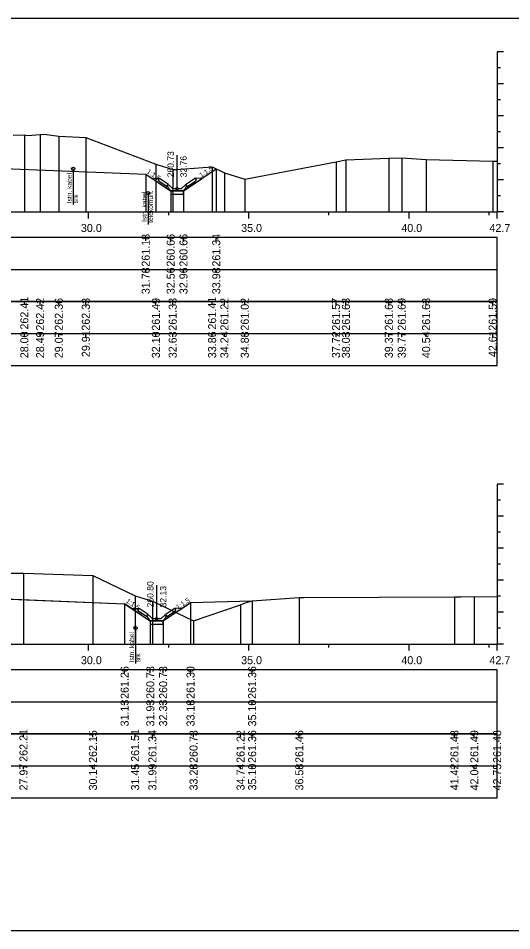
# Model space of a CAD drawing. Extents: x 6516023 to 6560129, y 5513077 to 5529206.
# Drawn here: x 6519265.52 to 6519280.92, y 5514484.66 to 5514513.16 of the extents above; entities that cross this region are included whole.
import ezdxf

# ---------------------------------------------------------------- set-up
doc = ezdxf.new("R2010")
doc.units = 0
for name, color, linetype in [('IR_default', 7, 'Continuous'), ('TOR_PRZEK_P-inne branze', 7, 'Continuous'), ('TOR_PRZEK_P-kable', 7, 'Continuous'), ('TOR_PRZEK_P-odwodnienie', 7, 'Continuous'), ('TOR_PRZEK_P-opisy', 7, 'Continuous'), ('TOR_PRZEK_P-tabelka istniejace', 7, 'Continuous'), ('TOR_PRZEK_P-tabelka projektowane', 7, 'Continuous'), ('TOR_PRZEK_P-teren istniejacy', 7, 'Continuous'), ('TOR_PRZEK_P-uklad odniesienia', 7, 'Continuous'), ('TOR_PRZEK_P-warstwa ochronna II', 7, 'Continuous'), ('TOR_RAMKI-ramka+tabelka 1', 7, 'Continuous')]:
    doc.layers.add(name, color=color, linetype=linetype)

msp = doc.modelspace()

# ---------------------------------------------------------------- linework, layer by layer
at = {"layer": 'IR_default'}
for points in [[(6519262.962, 5514508.547), (6519269.496, 5514508.286), (6519270.271, 5514507.77), (6519270.275, 5514507.767), (6519270.672, 5514507.767), (6519270.675, 5514507.767), (6519271.256, 5514508.154), (6519271.26, 5514508.157), (6519271.528, 5514508.336), (6519271.698, 5514508.449)], [(6519247.046, 5514496.363), (6519250.013, 5514496.363), (6519250.203, 5514496.363), (6519251.263, 5514496.363), (6519254.763, 5514496.363), (6519254.999, 5514496.363), (6519256.313, 5514496.363), (6519259.281, 5514496.363), (6519259.813, 5514496.363), (6519261.006, 5514495.567), (6519261.221, 5514495.424), (6519262.359, 5514495.379), (6519262.563, 5514495.371), (6519262.962, 5514495.105), (6519268.838, 5514494.87), (6519269.555, 5514494.392), (6519269.64, 5514494.335), (6519269.98, 5514494.335), (6519270.04, 5514494.335), (6519270.536, 5514494.666), (6519270.625, 5514494.725), (6519270.854, 5514494.878), (6519270.895, 5514494.905), (6519272.818, 5514494.963)]]:
    msp.add_lwpolyline(points, dxfattribs=at)
at = {"layer": 'TOR_PRZEK_P-inne branze'}
for p in [(6519262.962, 5514495.105), (6519269.359, 5514494.523)]:
    msp.add_line(p, (6519268.838, 5514494.87), dxfattribs=at)
at = {"layer": 'TOR_PRZEK_P-kable'}
for p, q in [((6519267.234, 5514508.451), (6519267.234, 5514507.342)), ((6519269.57, 5514507.692), (6519269.57, 5514506.719)), ((6519269.179, 5514494.113), (6519269.179, 5514493.004))]:
    msp.add_line(p, q, dxfattribs=at)
for centre in [(6519267.234, 5514508.451), (6519269.57, 5514507.692), (6519269.179, 5514494.113)]:
    msp.add_circle(centre, 0.05, dxfattribs=at)
at = {"layer": 'TOR_PRZEK_P-odwodnienie'}
for p, q in [((6519270.475, 5514507.837), (6519270.475, 5514508.881)), ((6519270.166, 5514507.896), (6519269.905, 5514508.07)), ((6519270.21, 5514507.963), (6519269.93, 5514508.15)), ((6519270.74, 5514507.963), (6519271.02, 5514508.15)), ((6519270.784, 5514507.896), (6519271.045, 5514508.07)), ((6519270.177, 5514507.913), (6519270.166, 5514507.896)), ((6519270.168, 5514507.932), (6519270.215, 5514507.956)), ((6519270.21, 5514507.963), (6519270.202, 5514507.95)), ((6519270.335, 5514507.837), (6519270.215, 5514507.956)), ((6519270.285, 5514507.767), (6519270.665, 5514507.767)), ((6519270.335, 5514507.837), (6519270.615, 5514507.837)), ((6519270.615, 5514507.837), (6519270.735, 5514507.956)), ((6519270.735, 5514507.956), (6519270.783, 5514507.932)), ((6519270.74, 5514507.963), (6519270.748, 5514507.95)), ((6519270.773, 5514507.913), (6519270.784, 5514507.896)), ((6519269.84, 5514494.405), (6519269.84, 5514495.449)), ((6519269.576, 5514494.531), (6519269.295, 5514494.718)), ((6519270.105, 5514494.531), (6519270.385, 5514494.718)), ((6519269.531, 5514494.464), (6519269.27, 5514494.638)), ((6519269.542, 5514494.481), (6519269.531, 5514494.464)), ((6519269.533, 5514494.5), (6519269.58, 5514494.524)), ((6519269.576, 5514494.531), (6519269.567, 5514494.518)), ((6519269.7, 5514494.405), (6519269.58, 5514494.524)), ((6519269.7, 5514494.405), (6519269.98, 5514494.405)), ((6519269.98, 5514494.405), (6519270.1, 5514494.524)), ((6519270.1, 5514494.524), (6519270.148, 5514494.5)), ((6519270.105, 5514494.531), (6519270.113, 5514494.518)), ((6519270.138, 5514494.481), (6519270.149, 5514494.464)), ((6519270.149, 5514494.464), (6519270.41, 5514494.638)), ((6519269.65, 5514494.335), (6519270.03, 5514494.335))]:
    msp.add_line(p, q, dxfattribs=at)
for points in [[(6519269.684, 5514508.161), (6519269.93, 5514508.15)], [(6519269.88, 5514508.123), (6519269.93, 5514508.15)], [(6519269.88, 5514508.123), (6519269.905, 5514508.07)], [(6519271.266, 5514508.161), (6519271.02, 5514508.15)], [(6519271.07, 5514508.123), (6519271.02, 5514508.15)], [(6519271.07, 5514508.123), (6519271.045, 5514508.07)], [(6519270.202, 5514507.95), (6519270.167, 5514507.932)], [(6519270.167, 5514507.932), (6519270.177, 5514507.913)], [(6519270.215, 5514507.837), (6519270.168, 5514507.932)], [(6519270.285, 5514507.767), (6519270.215, 5514507.837)], [(6519270.675, 5514507.767), (6519270.275, 5514507.767), (6519270.275, 5514507.667), (6519270.675, 5514507.667), (6519270.675, 5514507.767)], [(6519270.665, 5514507.767), (6519270.735, 5514507.837)], [(6519270.675, 5514507.767), (6519270.675, 5514507.767), (6519270.675, 5514507.767), (6519270.675, 5514507.766), (6519270.675, 5514507.767), (6519270.676, 5514507.766), (6519270.675, 5514507.767), (6519270.676, 5514507.767)], [(6519270.735, 5514507.837), (6519270.783, 5514507.932)], [(6519270.748, 5514507.95), (6519270.783, 5514507.932)], [(6519270.783, 5514507.932), (6519270.773, 5514507.913)], [(6519269.049, 5514494.729), (6519269.295, 5514494.718)], [(6519269.245, 5514494.691), (6519269.295, 5514494.718)], [(6519269.245, 5514494.691), (6519269.27, 5514494.638)], [(6519270.632, 5514494.729), (6519270.385, 5514494.718)], [(6519270.435, 5514494.691), (6519270.385, 5514494.718)], [(6519270.435, 5514494.691), (6519270.41, 5514494.638)], [(6519269.567, 5514494.518), (6519269.532, 5514494.5)], [(6519269.532, 5514494.5), (6519269.542, 5514494.481)], [(6519269.58, 5514494.405), (6519269.533, 5514494.5)], [(6519269.65, 5514494.335), (6519269.58, 5514494.405)], [(6519270.03, 5514494.335), (6519270.1, 5514494.405)], [(6519270.1, 5514494.405), (6519270.148, 5514494.5)], [(6519270.113, 5514494.518), (6519270.148, 5514494.5)], [(6519270.148, 5514494.5), (6519270.138, 5514494.481)], [(6519270.04, 5514494.335), (6519269.64, 5514494.335), (6519269.64, 5514494.235), (6519270.04, 5514494.235), (6519270.04, 5514494.335)], [(6519270.04, 5514494.335), (6519270.04, 5514494.335), (6519270.04, 5514494.335), (6519270.04, 5514494.334), (6519270.04, 5514494.335), (6519270.041, 5514494.334), (6519270.04, 5514494.335), (6519270.041, 5514494.335)]]:
    msp.add_lwpolyline(points, dxfattribs=at)
for centre in [(6519270.475, 5514507.837), (6519269.84, 5514494.405)]:
    msp.add_circle(centre, 0.035, dxfattribs=at)
at = {"layer": 'TOR_PRZEK_P-tabelka istniejace'}
for p, q in [((6519265.709, 5514504.206), (6519265.709, 5514504.306)), ((6519266.2, 5514504.206), (6519266.2, 5514504.306)), ((6519266.783, 5514504.206), (6519266.783, 5514504.306)), ((6519267.627, 5514504.206), (6519267.627, 5514504.306)), ((6519269.813, 5514504.206), (6519269.813, 5514504.306)), ((6519270.338, 5514504.206), (6519270.338, 5514504.306)), ((6519271.569, 5514504.206), (6519271.569, 5514504.306)), ((6519271.951, 5514504.206), (6519271.951, 5514504.306)), ((6519272.588, 5514504.206), (6519272.588, 5514504.306)), ((6519275.436, 5514504.206), (6519275.436, 5514504.306)), ((6519275.744, 5514504.206), (6519275.744, 5514504.306)), ((6519277.083, 5514504.206), (6519277.083, 5514504.306)), ((6519277.486, 5514504.206), (6519277.486, 5514504.306)), ((6519278.248, 5514504.206), (6519278.248, 5514504.306)), ((6519280.324, 5514504.206), (6519280.324, 5514504.306)), ((6519186.663, 5514503.306), (6519280.463, 5514503.306)), ((6519265.709, 5514503.206), (6519265.709, 5514503.306)), ((6519266.2, 5514503.206), (6519266.2, 5514503.306)), ((6519266.783, 5514503.206), (6519266.783, 5514503.306)), ((6519267.627, 5514503.206), (6519267.627, 5514503.306)), ((6519269.813, 5514503.206), (6519269.813, 5514503.306)), ((6519270.338, 5514503.206), (6519270.338, 5514503.306)), ((6519271.569, 5514503.206), (6519271.569, 5514503.306)), ((6519271.951, 5514503.206), (6519271.951, 5514503.306)), ((6519272.588, 5514503.206), (6519272.588, 5514503.306)), ((6519275.436, 5514503.206), (6519275.436, 5514503.306)), ((6519275.744, 5514503.206), (6519275.744, 5514503.306)), ((6519277.083, 5514503.206), (6519277.083, 5514503.306)), ((6519277.486, 5514503.206), (6519277.486, 5514503.306)), ((6519278.248, 5514503.206), (6519278.248, 5514503.306)), ((6519280.324, 5514503.206), (6519280.324, 5514503.306)), ((6519265.682, 5514490.706), (6519265.682, 5514490.806)), ((6519267.848, 5514490.706), (6519267.848, 5514490.806)), ((6519269.166, 5514490.706), (6519269.166, 5514490.806)), ((6519269.705, 5514490.706), (6519269.705, 5514490.806)), ((6519270.989, 5514490.706), (6519270.989, 5514490.806)), ((6519272.456, 5514490.706), (6519272.456, 5514490.806)), ((6519272.818, 5514490.706), (6519272.818, 5514490.806)), ((6519274.289, 5514490.706), (6519274.289, 5514490.806)), ((6519279.131, 5514490.706), (6519279.131, 5514490.806)), ((6519279.751, 5514490.706), (6519279.751, 5514490.806)), ((6519280.463, 5514490.706), (6519280.463, 5514490.806)), ((6519186.663, 5514489.806), (6519280.463, 5514489.806)), ((6519265.682, 5514489.706), (6519265.682, 5514489.806)), ((6519267.848, 5514489.706), (6519267.848, 5514489.806)), ((6519269.166, 5514489.706), (6519269.166, 5514489.806)), ((6519269.705, 5514489.706), (6519269.705, 5514489.806)), ((6519270.989, 5514489.706), (6519270.989, 5514489.806)), ((6519272.456, 5514489.706), (6519272.456, 5514489.806)), ((6519272.818, 5514489.706), (6519272.818, 5514489.806)), ((6519274.289, 5514489.706), (6519274.289, 5514489.806)), ((6519279.131, 5514489.706), (6519279.131, 5514489.806)), ((6519279.751, 5514489.706), (6519279.751, 5514489.806)), ((6519280.463, 5514489.706), (6519280.463, 5514489.806))]:
    msp.add_line(p, q, dxfattribs=at)
for points in [[(6519265.709, 5514509.517), (6519265.709, 5514507.306), (6519265.709, 5514507.176), (6519265.709, 5514507.106)], [(6519266.2, 5514509.528), (6519266.2, 5514507.306), (6519266.2, 5514507.176), (6519266.2, 5514507.106)], [(6519266.783, 5514509.47), (6519266.783, 5514507.306), (6519266.783, 5514507.176), (6519266.783, 5514507.106)], [(6519267.627, 5514509.435), (6519267.627, 5514507.306), (6519267.627, 5514507.176), (6519267.627, 5514507.106)], [(6519275.436, 5514508.674), (6519275.436, 5514507.306), (6519275.436, 5514507.176), (6519275.436, 5514507.106)], [(6519275.744, 5514508.736), (6519275.744, 5514507.306), (6519275.744, 5514507.176), (6519275.744, 5514507.106)], [(6519277.083, 5514508.791), (6519277.083, 5514507.306), (6519277.083, 5514507.176), (6519277.083, 5514507.106)], [(6519277.486, 5514508.799), (6519277.486, 5514507.306), (6519277.486, 5514507.176), (6519277.486, 5514507.106)], [(6519278.248, 5514508.741), (6519278.248, 5514507.306), (6519278.248, 5514507.176), (6519278.248, 5514507.106)], [(6519280.324, 5514508.692), (6519280.324, 5514507.306), (6519280.324, 5514507.176), (6519280.324, 5514507.106)], [(6519269.813, 5514508.599), (6519269.813, 5514507.306), (6519269.813, 5514507.176), (6519269.813, 5514507.106)], [(6519270.338, 5514508.436), (6519270.338, 5514507.306), (6519270.338, 5514507.176), (6519270.338, 5514507.106)], [(6519271.569, 5514508.512), (6519271.569, 5514507.306), (6519271.569, 5514507.176), (6519271.569, 5514507.106)], [(6519271.951, 5514508.324), (6519271.951, 5514507.306), (6519271.951, 5514507.176), (6519271.951, 5514507.106)], [(6519272.588, 5514508.127), (6519272.588, 5514507.306), (6519272.588, 5514507.176), (6519272.588, 5514507.106)], [(6519265.682, 5514495.82), (6519265.682, 5514493.806), (6519265.682, 5514493.676), (6519265.682, 5514493.606)], [(6519267.848, 5514495.754), (6519267.848, 5514493.806), (6519267.848, 5514493.676), (6519267.848, 5514493.606)], [(6519269.166, 5514495.117), (6519269.166, 5514493.806), (6519269.166, 5514493.676), (6519269.166, 5514493.606)], [(6519269.705, 5514494.949), (6519269.705, 5514493.806), (6519269.705, 5514493.676), (6519269.705, 5514493.606)], [(6519272.818, 5514494.963), (6519272.818, 5514493.806), (6519272.818, 5514493.676), (6519272.818, 5514493.606)], [(6519274.289, 5514495.067), (6519274.289, 5514493.806), (6519274.289, 5514493.676), (6519274.289, 5514493.606)], [(6519279.131, 5514495.087), (6519279.131, 5514493.806), (6519279.131, 5514493.676), (6519279.131, 5514493.606)], [(6519279.751, 5514495.093), (6519279.751, 5514493.806), (6519279.751, 5514493.676), (6519279.751, 5514493.606)], [(6519280.463, 5514495.082), (6519280.463, 5514493.806), (6519280.463, 5514493.676), (6519280.463, 5514493.606)], [(6519272.456, 5514494.831), (6519272.456, 5514493.806), (6519272.456, 5514493.676), (6519272.456, 5514493.606)], [(6519270.989, 5514494.338), (6519270.989, 5514493.806), (6519270.989, 5514493.676), (6519270.989, 5514493.606)]]:
    msp.add_lwpolyline(points, dxfattribs=at)
for points in [[(6519186.663, 5514504.306), (6519186.663, 5514502.306), (6519280.463, 5514502.306), (6519280.463, 5514504.306)], [(6519186.663, 5514490.806), (6519186.663, 5514488.806), (6519280.463, 5514488.806), (6519280.463, 5514490.806)]]:
    msp.add_lwpolyline(points, close=True, dxfattribs=at)
at = {"layer": 'TOR_PRZEK_P-tabelka projektowane'}
for p, q in [((6519269.496, 5514506.206), (6519269.496, 5514506.306)), ((6519270.275, 5514506.206), (6519270.275, 5514506.306)), ((6519270.675, 5514506.206), (6519270.675, 5514506.306)), ((6519271.698, 5514506.206), (6519271.698, 5514506.306)), ((6519186.663, 5514505.306), (6519280.463, 5514505.306)), ((6519269.496, 5514505.206), (6519269.496, 5514505.306)), ((6519270.275, 5514505.206), (6519270.275, 5514505.306)), ((6519270.675, 5514505.206), (6519270.675, 5514505.306)), ((6519271.698, 5514505.206), (6519271.698, 5514505.306)), ((6519268.838, 5514492.706), (6519268.838, 5514492.806)), ((6519269.64, 5514492.706), (6519269.64, 5514492.806)), ((6519270.04, 5514492.706), (6519270.04, 5514492.806)), ((6519270.895, 5514492.706), (6519270.895, 5514492.806)), ((6519272.818, 5514492.706), (6519272.818, 5514492.806)), ((6519186.663, 5514491.806), (6519280.463, 5514491.806)), ((6519268.838, 5514491.706), (6519268.838, 5514491.806)), ((6519269.64, 5514491.706), (6519269.64, 5514491.806)), ((6519270.04, 5514491.706), (6519270.04, 5514491.806)), ((6519270.895, 5514491.706), (6519270.895, 5514491.806)), ((6519272.818, 5514491.706), (6519272.818, 5514491.806))]:
    msp.add_line(p, q, dxfattribs=at)
for points in [[(6519271.698, 5514508.449), (6519271.698, 5514507.306), (6519271.698, 5514507.176), (6519271.698, 5514507.106)], [(6519269.496, 5514508.286), (6519269.496, 5514507.306), (6519269.496, 5514507.176), (6519269.496, 5514507.106)], [(6519270.275, 5514507.767), (6519270.275, 5514507.306), (6519270.275, 5514507.176), (6519270.275, 5514507.106)], [(6519270.675, 5514507.767), (6519270.675, 5514507.306), (6519270.675, 5514507.176), (6519270.675, 5514507.106)], [(6519272.818, 5514494.963), (6519272.818, 5514493.806), (6519272.818, 5514493.676), (6519272.818, 5514493.606)], [(6519268.838, 5514494.87), (6519268.838, 5514493.806), (6519268.838, 5514493.676), (6519268.838, 5514493.606)], [(6519270.895, 5514494.905), (6519270.895, 5514493.806), (6519270.895, 5514493.676), (6519270.895, 5514493.606)], [(6519269.64, 5514494.335), (6519269.64, 5514493.806), (6519269.64, 5514493.676), (6519269.64, 5514493.606)], [(6519270.04, 5514494.335), (6519270.04, 5514493.806), (6519270.04, 5514493.676), (6519270.04, 5514493.606)]]:
    msp.add_lwpolyline(points, dxfattribs=at)
for points in [[(6519186.663, 5514506.306), (6519186.663, 5514504.306), (6519280.463, 5514504.306), (6519280.463, 5514506.306)], [(6519186.663, 5514492.806), (6519186.663, 5514490.806), (6519280.463, 5514490.806), (6519280.463, 5514492.806)]]:
    msp.add_lwpolyline(points, close=True, dxfattribs=at)
at = {"layer": 'TOR_PRZEK_P-teren istniejacy'}
for points in [[(6519265.356, 5514509.508), (6519265.709, 5514509.517), (6519265.812, 5514509.499), (6519266.2, 5514509.528), (6519266.322, 5514509.536), (6519266.783, 5514509.47), (6519267.627, 5514509.435), (6519269.813, 5514508.599), (6519270.338, 5514508.436), (6519270.448, 5514508.433), (6519271.569, 5514508.512), (6519271.951, 5514508.324), (6519272.588, 5514508.127), (6519275.436, 5514508.674), (6519275.744, 5514508.736), (6519277.083, 5514508.791), (6519277.486, 5514508.799), (6519278.248, 5514508.741), (6519280.324, 5514508.692), (6519280.463, 5514508.692)], [(6519242.232, 5514496.208), (6519255.741, 5514496.107), (6519256.419, 5514496.103), (6519261.571, 5514495.879), (6519264.72, 5514495.921), (6519264.755, 5514495.914), (6519265.193, 5514495.824), (6519265.682, 5514495.82), (6519267.848, 5514495.754), (6519269.166, 5514495.117), (6519269.705, 5514494.949), (6519270.989, 5514494.338), (6519272.456, 5514494.831), (6519272.599, 5514494.897), (6519272.818, 5514494.963), (6519274.289, 5514495.067), (6519274.43, 5514495.06), (6519279.131, 5514495.087), (6519279.332, 5514495.087), (6519279.751, 5514495.093), (6519280.463, 5514495.082)]]:
    msp.add_lwpolyline(points, dxfattribs=at)
at = {"layer": 'TOR_PRZEK_P-uklad odniesienia'}
for p, q in [((6519280.463, 5514512.106), (6519280.463, 5514507.106)), ((6519280.663, 5514512.106), (6519280.463, 5514512.106)), ((6519280.563, 5514511.606), (6519280.463, 5514511.606)), ((6519280.663, 5514511.106), (6519280.463, 5514511.106)), ((6519280.563, 5514510.606), (6519280.463, 5514510.606)), ((6519280.663, 5514510.106), (6519280.463, 5514510.106)), ((6519280.563, 5514509.606), (6519280.463, 5514509.606)), ((6519280.663, 5514509.106), (6519280.463, 5514509.106)), ((6519280.563, 5514508.606), (6519280.463, 5514508.606)), ((6519280.663, 5514508.106), (6519280.463, 5514508.106)), ((6519280.563, 5514507.606), (6519280.463, 5514507.606)), ((6519190.463, 5514507.106), (6519280.463, 5514507.106)), ((6519267.713, 5514506.906), (6519267.713, 5514507.106)), ((6519270.213, 5514507.006), (6519270.213, 5514507.106)), ((6519272.713, 5514506.906), (6519272.713, 5514507.106)), ((6519275.213, 5514507.006), (6519275.213, 5514507.106)), ((6519277.713, 5514506.906), (6519277.713, 5514507.106)), ((6519280.213, 5514507.006), (6519280.213, 5514507.106)), ((6519280.463, 5514506.906), (6519280.463, 5514507.106)), ((6519280.663, 5514507.106), (6519280.463, 5514507.106)), ((6519280.463, 5514498.606), (6519280.463, 5514493.606)), ((6519280.663, 5514498.606), (6519280.463, 5514498.606)), ((6519280.563, 5514498.106), (6519280.463, 5514498.106)), ((6519280.663, 5514497.606), (6519280.463, 5514497.606)), ((6519280.563, 5514497.106), (6519280.463, 5514497.106)), ((6519280.663, 5514496.606), (6519280.463, 5514496.606)), ((6519280.563, 5514496.106), (6519280.463, 5514496.106)), ((6519280.663, 5514495.606), (6519280.463, 5514495.606)), ((6519280.563, 5514495.106), (6519280.463, 5514495.106)), ((6519280.663, 5514494.606), (6519280.463, 5514494.606)), ((6519280.563, 5514494.106), (6519280.463, 5514494.106)), ((6519190.463, 5514493.606), (6519280.463, 5514493.606)), ((6519267.713, 5514493.406), (6519267.713, 5514493.606)), ((6519270.213, 5514493.506), (6519270.213, 5514493.606)), ((6519272.713, 5514493.406), (6519272.713, 5514493.606)), ((6519275.213, 5514493.506), (6519275.213, 5514493.606)), ((6519277.713, 5514493.406), (6519277.713, 5514493.606)), ((6519280.213, 5514493.506), (6519280.213, 5514493.606)), ((6519280.463, 5514493.406), (6519280.463, 5514493.606)), ((6519280.663, 5514493.606), (6519280.463, 5514493.606))]:
    msp.add_line(p, q, dxfattribs=at)
at = {"layer": 'TOR_PRZEK_P-warstwa ochronna II'}
for points in [[(6519249.013, 5514509.225), (6519250.638, 5514509.29), (6519252.263, 5514509.225), (6519253.013, 5514509.195), (6519258.063, 5514508.993), (6519262.563, 5514508.813), (6519262.962, 5514508.547), (6519269.496, 5514508.286), (6519270.275, 5514507.767), (6519270.675, 5514507.767), (6519271.698, 5514508.449)], [(6519249.013, 5514495.783), (6519250.638, 5514495.848), (6519252.263, 5514495.783), (6519253.013, 5514495.753), (6519258.063, 5514495.551), (6519262.563, 5514495.371), (6519262.962, 5514495.105), (6519268.838, 5514494.87), (6519269.64, 5514494.335), (6519270.04, 5514494.335), (6519270.895, 5514494.905), (6519272.818, 5514494.963)]]:
    msp.add_lwpolyline(points, dxfattribs=at)
at = {"layer": 'TOR_RAMKI-ramka+tabelka 1'}
msp.add_lwpolyline([(6519087.013, 5514513.156), (6519334.513, 5514513.156), (6519334.513, 5514484.656), (6519087.013, 5514484.656)], close=True, dxfattribs=at)

# ---------------------------------------------------------------- texts
at = {"layer": 'TOR_PRZEK_P-kable'}
for s, height, p in [('Istn. kabel', 0.14999, (6519267.188, 5514507.378)), ('srk', 0.15, (6519267.383, 5514507.378)), ('Istn. kabel', 0.14999, (6519269.525, 5514506.795)), ('telekomun.', 0.15, (6519269.72, 5514506.767)), ('Istn. kabel', 0.14999, (6519269.134, 5514493.04)), ('srk', 0.15, (6519269.328, 5514493.04))]:
    msp.add_text(s, height=height, rotation=90.0511, dxfattribs=at).set_placement(p)
at = {"layer": 'TOR_PRZEK_P-odwodnienie'}
for s, p in [('260.73', (6519270.375, 5514508.187)), ('32.76', (6519270.775, 5514508.187)), ('260.80', (6519269.74, 5514494.755)), ('32.13', (6519270.14, 5514494.755))]:
    msp.add_text(s, height=0.2, rotation=90, dxfattribs=at).set_placement(p)
at = {"layer": 'TOR_PRZEK_P-opisy'}
for rotation, p in [(325.9299, (6519269.513, 5514508.334)), (34.0701, (6519271.229, 5514508.175)), (325.9299, (6519268.865, 5514494.925)), (34.0701, (6519270.508, 5514494.684))]:
    msp.add_text('1:1,5', height=0.15, rotation=rotation, dxfattribs=at).set_placement(p)
at = {"layer": 'TOR_PRZEK_P-tabelka istniejace'}
for s, p in [('262.41', (6519265.834, 5514503.433)), ('262.42', (6519266.325, 5514503.4)), ('262.36', (6519266.908, 5514503.398)), ('262.33', (6519267.752, 5514503.398)), ('261.49', (6519269.938, 5514503.398)), ('261.33', (6519270.463, 5514503.398)), ('261.41', (6519271.694, 5514503.433)), ('261.22', (6519272.076, 5514503.4)), ('261.02', (6519272.713, 5514503.4)), ('261.57', (6519275.561, 5514503.398)), ('261.63', (6519275.869, 5514503.398)), ('261.68', (6519277.208, 5514503.398)), ('261.69', (6519277.611, 5514503.398)), ('261.63', (6519278.373, 5514503.398)), ('261.59', (6519280.449, 5514503.398)), ('28.00', (6519265.834, 5514502.538)), ('28.49', (6519266.325, 5514502.538)), ('29.07', (6519266.908, 5514502.538)), ('29.91', (6519267.752, 5514502.573)), ('32.10', (6519269.938, 5514502.538)), ('32.63', (6519270.463, 5514502.538)), ('33.86', (6519271.694, 5514502.538)), ('34.24', (6519272.076, 5514502.539)), ('34.88', (6519272.713, 5514502.538)), ('37.72', (6519275.561, 5514502.54)), ('38.03', (6519275.869, 5514502.538)), ('39.37', (6519277.208, 5514502.538)), ('39.77', (6519277.611, 5514502.538)), ('40.54', (6519278.373, 5514502.539)), ('42.61', (6519280.449, 5514502.573)), ('262.21', (6519265.807, 5514489.933)), ('261.51', (6519269.291, 5514489.933)), ('262.15', (6519267.973, 5514489.897)), ('261.34', (6519269.83, 5514489.899)), ('260.73', (6519271.114, 5514489.898)), ('261.22', (6519272.581, 5514489.9)), ('261.36', (6519272.943, 5514489.898)), ('261.46', (6519274.414, 5514489.898)), ('261.48', (6519279.256, 5514489.898)), ('261.49', (6519279.876, 5514489.898)), ('261.48', (6519280.588, 5514489.898)), ('27.97', (6519265.807, 5514489.038)), ('30.14', (6519267.973, 5514489.039)), ('31.45', (6519269.291, 5514489.037)), ('31.99', (6519269.83, 5514489.038)), ('33.28', (6519271.114, 5514489.038)), ('34.74', (6519272.581, 5514489.039)), ('35.10', (6519272.943, 5514489.038)), ('36.58', (6519274.414, 5514489.038)), ('41.42', (6519279.256, 5514489.04)), ('42.04', (6519279.876, 5514489.039)), ('42.75', (6519280.588, 5514489.037))]:
    msp.add_text(s, height=0.25, rotation=90, dxfattribs=at).set_placement(p)
at = {"layer": 'TOR_PRZEK_P-tabelka projektowane'}
for s, p in [('261.18', (6519269.621, 5514505.398)), ('260.66', (6519270.4, 5514505.398)), ('260.66', (6519270.8, 5514505.398)), ('261.34', (6519271.823, 5514505.399)), ('31.78', (6519269.621, 5514504.538)), ('32.56', (6519270.4, 5514504.538)), ('32.96', (6519270.8, 5514504.538)), ('33.98', (6519271.823, 5514504.538)), ('261.26', (6519268.963, 5514491.898)), ('260.73', (6519269.765, 5514491.898)), ('260.73', (6519270.165, 5514491.898)), ('261.30', (6519271.02, 5514491.898)), ('261.36', (6519272.943, 5514491.898)), ('31.13', (6519268.963, 5514491.038)), ('31.93', (6519269.765, 5514491.038)), ('32.33', (6519270.165, 5514491.038)), ('33.18', (6519271.02, 5514491.038)), ('35.10', (6519272.943, 5514491.038))]:
    msp.add_text(s, height=0.25, rotation=90, dxfattribs=at).set_placement(p)
at = {"layer": 'TOR_PRZEK_P-uklad odniesienia'}
for s, p in [('30.0', (6519267.474, 5514506.481)), ('35.0', (6519272.474, 5514506.481)), ('40.0', (6519277.474, 5514506.481)), ('42.7', (6519280.224, 5514506.481)), ('30.0', (6519267.474, 5514492.981)), ('35.0', (6519272.474, 5514492.981)), ('40.0', (6519277.474, 5514492.981)), ('42.7', (6519280.224, 5514492.981))]:
    msp.add_text(s, height=0.25, dxfattribs=at).set_placement(p)

doc.saveas('drawing.dxf')
